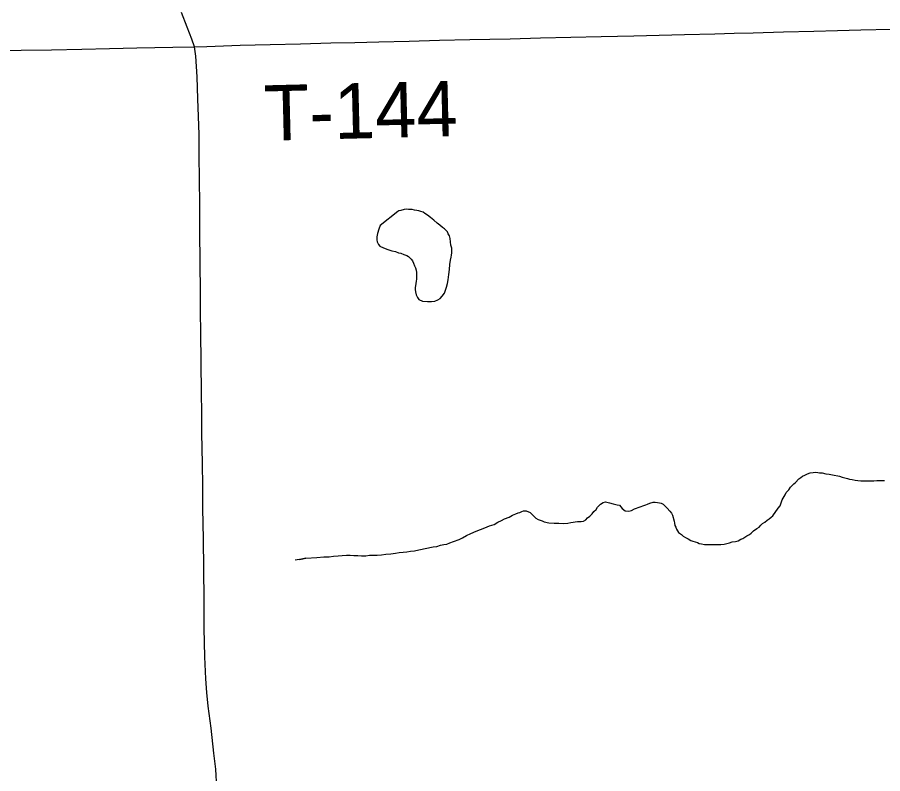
# Model space of a CAD drawing. Extents: x 103424 to 290657, y 38711 to 110967.
# Drawn here: x 214248.027 to 214248.4707, y 40210.2855 to 40210.6735 of the extents above; entities that cross this region are included whole.
import ezdxf

# ---------------------------------------------------------------- set-up
doc = ezdxf.new("R2010")
doc.units = 0
for name, color, linetype in [('GM_X_County_Road', 7, 'Continuous'), ('GM_X_Minor_Lake', 7, 'Continuous'), ('GM_X_Minor_River', 7, 'Continuous'), ('GM_X_Township_Road', 7, 'Continuous'), ('GM_X_Township_Road_Text', 7, 'Continuous')]:
    doc.layers.add(name, color=color, linetype=linetype)

msp = doc.modelspace()

# ---------------------------------------------------------------- linework, layer by layer
at = {"layer": 'GM_X_County_Road'}
for points in [[(214248.11777, 40210.65831), (214248.11648, 40210.66228), (214248.1141, 40210.66845), (214248.1111, 40210.67585)], [(214248.12927, 40210.27831), (214248.12872, 40210.28787), (214248.12781, 40210.29613), (214248.12637, 40210.30889), (214248.12489, 40210.32016), (214248.12409, 40210.32714), (214248.1236, 40210.33411), (214248.12311, 40210.34551), (214248.12286, 40210.36025), (214248.12275, 40210.37487), (214248.12256, 40210.3904), (214248.12237, 40210.40594), (214248.12218, 40210.42147), (214248.12203, 40210.43306), (214248.12189, 40210.44466), (214248.12167, 40210.46019), (214248.12153, 40210.47055), (214248.12138, 40210.4809), (214248.12121, 40210.49644), (214248.12105, 40210.51197), (214248.12094, 40210.52217), (214248.12083, 40210.53237), (214248.12071, 40210.5479), (214248.12059, 40210.56343), (214248.12049, 40210.57712), (214248.12038, 40210.59081), (214248.1203, 40210.60209), (214248.12021, 40210.61336), (214248.1199, 40210.62255), (214248.11958, 40210.63174), (214248.11919, 40210.643), (214248.11887, 40210.64818), (214248.1185, 40210.65354), (214248.11777, 40210.65831)]]:
    msp.add_lwpolyline(points, dxfattribs=at)
at = {"layer": 'GM_X_Minor_Lake'}
for points in [[(214248.22215, 40210.57391), (214248.2131, 40210.56666), (214248.21238, 40210.56475), (214248.21165, 40210.56264), (214248.2113, 40210.56093), (214248.21133, 40210.55941), (214248.21154, 40210.55827), (214248.21213, 40210.55695), (214248.2129, 40210.55601), (214248.21481, 40210.55528), (214248.21692, 40210.55436), (214248.21902, 40210.55364), (214248.22093, 40210.55329), (214248.22245, 40210.55274), (214248.2236, 40210.55257), (214248.22513, 40210.55184), (214248.22666, 40210.55129), (214248.22761, 40210.55074), (214248.22897, 40210.54943), (214248.22955, 40210.54849), (214248.23014, 40210.54735), (214248.23073, 40210.54603), (214248.23113, 40210.5449), (214248.23153, 40210.54377), (214248.23174, 40210.54263), (214248.23176, 40210.54111), (214248.23161, 40210.5392), (214248.23144, 40210.53806), (214248.23126, 40210.53692), (214248.23109, 40210.53577), (214248.23092, 40210.53482), (214248.23094, 40210.53387), (214248.23115, 40210.53273), (214248.23155, 40210.53122), (214248.23215, 40210.52971), (214248.23292, 40210.52877), (214248.23483, 40210.52785), (214248.23731, 40210.5277), (214248.23939, 40210.52773), (214248.2411, 40210.52795), (214248.24261, 40210.52855), (214248.24374, 40210.52933), (214248.24486, 40210.53048), (214248.24597, 40210.53202), (214248.24706, 40210.53508), (214248.2476, 40210.53699), (214248.24794, 40210.5389), (214248.24828, 40210.54157), (214248.24862, 40210.54405), (214248.24876, 40210.54671), (214248.2491, 40210.549), (214248.24946, 40210.55052), (214248.24963, 40210.55148), (214248.2498, 40210.55262), (214248.24978, 40210.55376), (214248.24976, 40210.55509), (214248.24936, 40210.55661), (214248.24914, 40210.55831), (214248.24892, 40210.56002), (214248.24852, 40210.56135), (214248.24793, 40210.56248), (214248.24753, 40210.56342), (214248.24599, 40210.56492), (214248.24503, 40210.56566), (214248.24368, 40210.56678), (214248.24233, 40210.5679), (214248.2406, 40210.56939), (214248.23886, 40210.57088), (214248.23732, 40210.572), (214248.23598, 40210.57293), (214248.23502, 40210.57348), (214248.23387, 40210.57385), (214248.23292, 40210.57421), (214248.23178, 40210.57438), (214248.23063, 40210.57455), (214248.22949, 40210.57491), (214248.22759, 40210.57488), (214248.22664, 40210.57506), (214248.22531, 40210.57485), (214248.22361, 40210.57444), (214248.22266, 40210.57423), (214248.22215, 40210.57391)], [(214248.24261, 40210.52855), (214248.24374, 40210.52933), (214248.24486, 40210.53048), (214248.24597, 40210.53202), (214248.24706, 40210.53508), (214248.2476, 40210.53699), (214248.24794, 40210.5389), (214248.24828, 40210.54157), (214248.24862, 40210.54405), (214248.24876, 40210.54671), (214248.2491, 40210.549), (214248.24946, 40210.55052), (214248.24963, 40210.55148), (214248.2498, 40210.55262), (214248.24978, 40210.55376), (214248.24976, 40210.55509), (214248.24936, 40210.55661), (214248.24914, 40210.55831), (214248.24892, 40210.56002), (214248.24852, 40210.56135), (214248.24793, 40210.56248), (214248.24753, 40210.56342), (214248.24599, 40210.56492), (214248.24503, 40210.56566), (214248.24368, 40210.56678), (214248.24233, 40210.5679), (214248.2406, 40210.56939), (214248.23886, 40210.57088), (214248.23732, 40210.572), (214248.23598, 40210.57293), (214248.23502, 40210.57348), (214248.23387, 40210.57385), (214248.23292, 40210.57421), (214248.23178, 40210.57438), (214248.23063, 40210.57455), (214248.22949, 40210.57491), (214248.22759, 40210.57488), (214248.22664, 40210.57506), (214248.22531, 40210.57485), (214248.22361, 40210.57444), (214248.22266, 40210.57423), (214248.22215, 40210.57391)], [(214248.22215, 40210.57391), (214248.2131, 40210.56666), (214248.21238, 40210.56475), (214248.21165, 40210.56264), (214248.2113, 40210.56093), (214248.21133, 40210.55941), (214248.21154, 40210.55827), (214248.21213, 40210.55695), (214248.2129, 40210.55601), (214248.21481, 40210.55528), (214248.21692, 40210.55436), (214248.21902, 40210.55364), (214248.22093, 40210.55329), (214248.22245, 40210.55274), (214248.2236, 40210.55257), (214248.22513, 40210.55184), (214248.22666, 40210.55129), (214248.22761, 40210.55074), (214248.22897, 40210.54943), (214248.22955, 40210.54849), (214248.23014, 40210.54735), (214248.23073, 40210.54603), (214248.23113, 40210.5449), (214248.23153, 40210.54377), (214248.23174, 40210.54263), (214248.23176, 40210.54111), (214248.23161, 40210.5392), (214248.23144, 40210.53806), (214248.23126, 40210.53692), (214248.23109, 40210.53577), (214248.23092, 40210.53482), (214248.23094, 40210.53387), (214248.23115, 40210.53273), (214248.23155, 40210.53122), (214248.23215, 40210.52971), (214248.23292, 40210.52877), (214248.23483, 40210.52785), (214248.23731, 40210.5277), (214248.23939, 40210.52773), (214248.2411, 40210.52795), (214248.24261, 40210.52855)]]:
    msp.add_lwpolyline(points, dxfattribs=at)
at = {"layer": 'GM_X_Minor_River'}
for points in [[(214248.35716, 40210.42433), (214248.35812, 40210.42378), (214248.35909, 40210.42284), (214248.36025, 40210.42172), (214248.3616, 40210.42022), (214248.36238, 40210.41909), (214248.36297, 40210.41815), (214248.36378, 40210.41512), (214248.36399, 40210.41399), (214248.36419, 40210.41285), (214248.36459, 40210.4119), (214248.36499, 40210.41096), (214248.36596, 40210.40927), (214248.3675, 40210.40815), (214248.36846, 40210.40741), (214248.36961, 40210.40666), (214248.37096, 40210.40592), (214248.3723, 40210.40519), (214248.37344, 40210.40483), (214248.37459, 40210.40446), (214248.37573, 40210.4041), (214248.37669, 40210.40355), (214248.37784, 40210.40338), (214248.37936, 40210.40302), (214248.38069, 40210.40304), (214248.38221, 40210.40307), (214248.38411, 40210.4031), (214248.38563, 40210.40312), (214248.38677, 40210.40314), (214248.38772, 40210.40316), (214248.38942, 40210.40319), (214248.39075, 40210.40359), (214248.39226, 40210.40399), (214248.39358, 40210.40439), (214248.39529, 40210.40461), (214248.39661, 40210.40501), (214248.39793, 40210.4058), (214248.39906, 40210.40619), (214248.4, 40210.40678), (214248.40113, 40210.40756), (214248.40244, 40210.40815), (214248.40338, 40210.40893), (214248.4045, 40210.41009), (214248.40619, 40210.41126), (214248.40732, 40210.41203), (214248.40825, 40210.413), (214248.40919, 40210.41378), (214248.41031, 40210.41456), (214248.41144, 40210.41553), (214248.41256, 40210.4163), (214248.4135, 40210.41708), (214248.41444, 40210.41786), (214248.41722, 40210.4217), (214248.41815, 40210.42286), (214248.4187, 40210.42439), (214248.41924, 40210.42592), (214248.41979, 40210.42688), (214248.42071, 40210.42861), (214248.42126, 40210.42976), (214248.42257, 40210.43111), (214248.4235, 40210.43245), (214248.42518, 40210.43419), (214248.42611, 40210.43497), (214248.42779, 40210.43671), (214248.42873, 40210.43748), (214248.42967, 40210.43807), (214248.4308, 40210.43866), (214248.43212, 40210.43925), (214248.43363, 40210.43985), (214248.43515, 40210.44006), (214248.43609, 40210.44027), (214248.43742, 40210.4401), (214248.43838, 40210.43992), (214248.43971, 40210.43976), (214248.44161, 40210.43941), (214248.44333, 40210.43924), (214248.44504, 40210.43889), (214248.44866, 40210.43819), (214248.45, 40210.43764), (214248.45133, 40210.43728), (214248.45267, 40210.43692), (214248.45381, 40210.43656), (214248.45515, 40210.4364), (214248.45667, 40210.43604), (214248.45801, 40210.43587), (214248.45953, 40210.43571), (214248.46124, 40210.43573), (214248.46276, 40210.43576), (214248.46465, 40210.43579), (214248.46617, 40210.43582), (214248.46769, 40210.43584), (214248.46921, 40210.43587), (214248.47054, 40210.43589), (214248.47168, 40210.43591)], [(214248.16945, 40210.39521), (214248.17494, 40210.39606), (214248.17192, 40210.39544), (214248.17494, 40210.39606), (214248.18064, 40210.39634), (214248.18424, 40210.39678), (214248.1869, 40210.39682), (214248.18917, 40210.39705), (214248.19145, 40210.39728), (214248.19353, 40210.3975), (214248.19581, 40210.39754), (214248.19771, 40210.39757), (214248.19961, 40210.39741), (214248.20151, 40210.39744), (214248.20341, 40210.39728), (214248.20569, 40210.39732), (214248.20758, 40210.39754), (214248.20948, 40210.39757), (214248.21157, 40210.39761), (214248.21366, 40210.39783), (214248.21593, 40210.39806), (214248.21858, 40210.39829), (214248.22086, 40210.39871), (214248.22275, 40210.39893), (214248.22484, 40210.39916), (214248.22673, 40210.39938), (214248.22863, 40210.3996), (214248.23071, 40210.39982), (214248.23279, 40210.40043), (214248.24017, 40210.40188), (214248.24207, 40210.4021), (214248.24396, 40210.4027), (214248.24566, 40210.40311), (214248.24718, 40210.40332), (214248.24869, 40210.40392), (214248.25057, 40210.40471), (214248.25359, 40210.40571), (214248.25529, 40210.4065), (214248.25736, 40210.40767), (214248.25962, 40210.40866), (214248.26226, 40210.40985), (214248.26452, 40210.41084), (214248.26679, 40210.41163), (214248.26905, 40210.41262), (214248.27151, 40210.41342), (214248.27339, 40210.41459), (214248.27527, 40210.41538), (214248.27678, 40210.41617), (214248.27923, 40210.41716), (214248.28092, 40210.41814), (214248.28262, 40210.41874), (214248.28375, 40210.41933), (214248.2847, 40210.41953), (214248.28564, 40210.41993), (214248.28658, 40210.42032), (214248.28791, 40210.42034), (214248.29002, 40210.41943), (214248.29156, 40210.41793), (214248.29291, 40210.41662), (214248.29407, 40210.41588), (214248.29502, 40210.41552), (214248.29617, 40210.41516), (214248.29712, 40210.41479), (214248.2996, 40210.41426), (214248.30226, 40210.41411), (214248.30473, 40210.41397), (214248.3072, 40210.41382), (214248.30929, 40210.41404), (214248.3108, 40210.41444), (214248.31421, 40210.41488), (214248.31611, 40210.41491), (214248.31725, 40210.41512), (214248.31857, 40210.41571), (214248.31931, 40210.41668), (214248.32062, 40210.41765), (214248.32174, 40210.41881), (214248.32267, 40210.41996), (214248.32379, 40210.42112), (214248.32453, 40210.42228), (214248.32603, 40210.42382), (214248.32734, 40210.4246), (214248.32867, 40210.42501), (214248.33057, 40210.42447), (214248.33248, 40210.42393), (214248.33458, 40210.42339), (214248.33572, 40210.42322), (214248.33708, 40210.42153), (214248.33862, 40210.42042), (214248.34052, 40210.42026), (214248.34185, 40210.42047), (214248.34354, 40210.42145), (214248.34637, 40210.42244), (214248.34826, 40210.42305), (214248.3492, 40210.42344), (214248.35015, 40210.42384), (214248.35128, 40210.42424), (214248.35298, 40210.42483), (214248.35412, 40210.42485), (214248.35526, 40210.42468), (214248.35621, 40210.42451), (214248.35716, 40210.42433)]]:
    msp.add_lwpolyline(points, dxfattribs=at)
at = {"layer": 'GM_X_Township_Road'}
for points in [[(214248.11777, 40210.65831), (214248.11648, 40210.66228), (214248.1141, 40210.66845), (214248.1111, 40210.67585)], [(214248.11777, 40210.65831), (214248.12412, 40210.65856), (214248.13264, 40210.65883), (214248.14117, 40210.6591), (214248.1567, 40210.6595), (214248.17223, 40210.6599), (214248.18775, 40210.66031), (214248.20006, 40210.66063), (214248.21236, 40210.66095), (214248.22789, 40210.66131), (214248.24342, 40210.66167), (214248.25895, 40210.66203), (214248.26936, 40210.66227), (214248.27976, 40210.66251), (214248.29529, 40210.66288), (214248.31082, 40210.66326), (214248.32636, 40210.66363), (214248.33475, 40210.66384), (214248.34314, 40210.66404), (214248.35615, 40210.66435), (214248.36917, 40210.66466), (214248.38469, 40210.66506), (214248.39454, 40210.66531), (214248.40438, 40210.66556), (214248.41991, 40210.66597), (214248.43544, 40210.66639), (214248.44749, 40210.66671), (214248.45954, 40210.66704), (214248.47507, 40210.66742)], [(214248.01345, 40210.65621), (214248.02898, 40210.65654), (214248.04451, 40210.65686), (214248.06004, 40210.65718), (214248.07418, 40210.65747), (214248.08832, 40210.65776), (214248.09752, 40210.65794), (214248.10673, 40210.65812), (214248.11777, 40210.65831)], [(214248.12927, 40210.27831), (214248.12872, 40210.28787), (214248.12781, 40210.29613), (214248.12637, 40210.30889), (214248.12489, 40210.32016), (214248.12409, 40210.32714), (214248.1236, 40210.33411), (214248.12311, 40210.34551), (214248.12286, 40210.36025), (214248.12275, 40210.37487), (214248.12256, 40210.3904), (214248.12237, 40210.40594), (214248.12218, 40210.42147), (214248.12203, 40210.43306), (214248.12189, 40210.44466), (214248.12167, 40210.46019), (214248.12153, 40210.47055), (214248.12138, 40210.4809), (214248.12121, 40210.49644), (214248.12105, 40210.51197), (214248.12094, 40210.52217), (214248.12083, 40210.53237), (214248.12071, 40210.5479), (214248.12059, 40210.56343), (214248.12049, 40210.57712), (214248.12038, 40210.59081), (214248.1203, 40210.60209), (214248.12021, 40210.61336), (214248.1199, 40210.62255), (214248.11958, 40210.63174), (214248.11919, 40210.643), (214248.11887, 40210.64818), (214248.1185, 40210.65354), (214248.11777, 40210.65831)]]:
    msp.add_lwpolyline(points, dxfattribs=at)

# ---------------------------------------------------------------- texts
at = {"layer": 'GM_X_Township_Road_Text'}
msp.add_text('T-144', height=0.028409, rotation=1.4052, dxfattribs=at).set_placement((214248.1538, 40210.61015))

doc.saveas('drawing.dxf')
